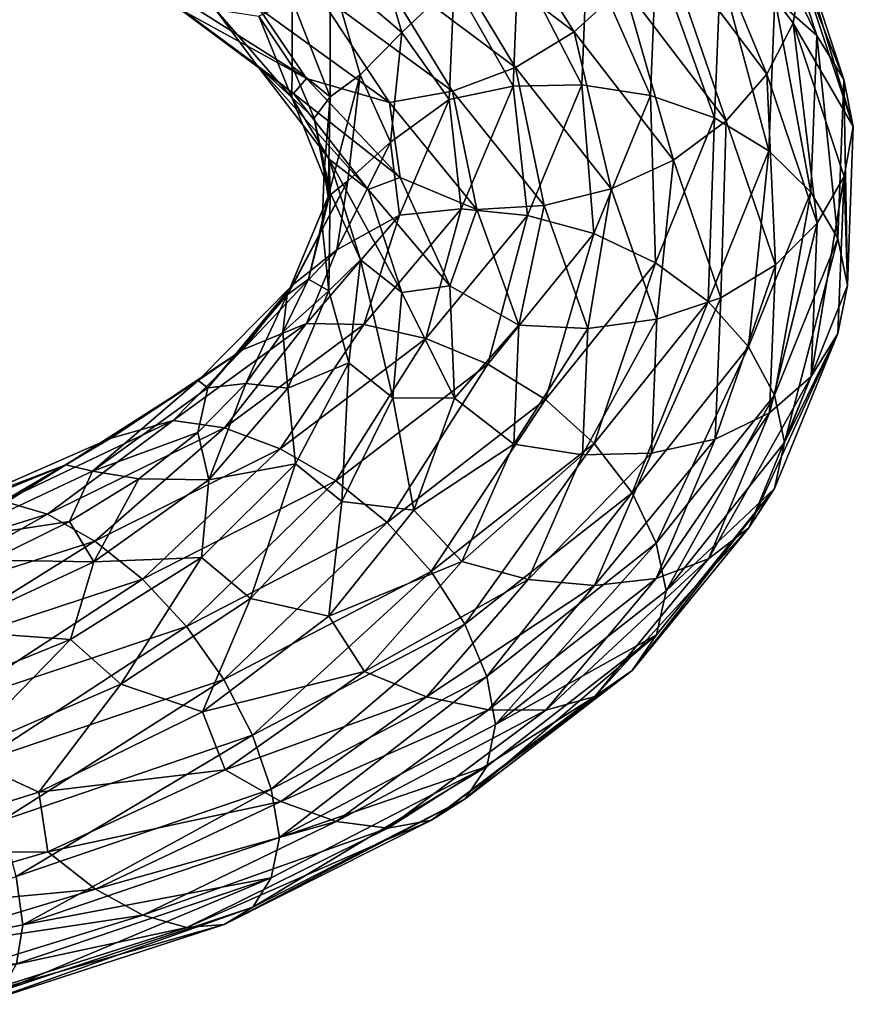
# Model space of a CAD drawing. Header units: metres. Extents: x -109 to 109, y -452 to 89.
# Tile 366 of 656: x 10 to 19, y -81 to -71. Entities that reach past the tile are written whole.
import ezdxf

# ---------------------------------------------------------------- set-up
doc = ezdxf.new("R2010")
doc.units = ezdxf.units.M
doc.layers.add('solid_K244270000C71_000_01', color=7, linetype='CONTINUOUS')

msp = doc.modelspace()

# ---------------------------------------------------------------- linework, layer by layer
at = {"layer": 'solid_K244270000C71_000_01'}
for points in [[(17.636312, -69.050468, 831.34198), (18.057783, -69.395294, 831.757446), (18.576279, -70.970413, 828.847351)], [(18.142704, -70.585358, 828.494995), (17.636312, -69.050468, 831.34198), (18.576279, -70.970413, 828.847351)], [(15.006293, -69.242393, 838.949402), (14.542228, -69.767601, 838.953003), (16.07119, -70.935112, 836.420715)], [(16.584045, -70.467438, 836.350403), (15.006293, -69.242393, 838.949402), (16.07119, -70.935112, 836.420715)], [(17.232378, -69.37326, 835.865479), (16.978966, -69.933403, 836.159668), (18.061277, -71.368835, 833.33136)], [(18.330841, -70.845718, 833.004822), (17.232378, -69.37326, 835.865479), (18.061277, -71.368835, 833.33136)], [(18.416874, -70.309616, 832.649414), (17.232378, -69.37326, 835.865479), (18.330841, -70.845718, 833.004822)], [(18.057783, -69.395294, 831.757446), (18.328976, -69.829567, 832.194397), (18.855257, -71.426498, 829.241516)], [(18.576279, -70.970413, 828.847351), (18.057783, -69.395294, 831.757446), (18.855257, -71.426498, 829.241516)], [(13.553553, -70.30809, 830.465759), (13.972099, -69.83136, 830.225891), (14.295838, -70.940056, 827.916565)], [(14.295838, -70.940056, 827.916565), (13.972099, -69.83136, 830.225891), (14.834547, -70.424698, 828.066772)], [(14.542228, -69.767601, 838.953003), (13.996257, -70.197838, 838.811951), (15.467816, -71.300766, 836.35968)], [(16.07119, -70.935112, 836.420715), (14.542228, -69.767601, 838.953003), (15.467816, -71.300766, 836.35968)], [(18.328976, -69.829567, 832.194397), (18.416874, -70.309616, 832.649414), (18.952053, -71.910538, 829.672241)], [(18.855257, -71.426498, 829.241516), (18.328976, -69.829567, 832.194397), (18.952053, -71.910538, 829.672241)], [(16.978966, -69.933403, 836.159668), (16.584045, -70.467438, 836.350403), (17.641184, -71.851349, 833.575684)], [(18.061277, -71.368835, 833.33136), (16.978966, -69.933403, 836.159668), (17.641184, -71.851349, 833.575684)], [(15.494811, -70.206619, 827.947144), (16.206924, -70.111824, 827.933228), (16.151573, -71.479179, 825.337036)], [(16.151573, -71.479179, 825.337036), (16.206924, -70.111824, 827.933228), (16.861511, -71.589211, 825.328369)], [(16.206924, -70.111824, 827.933228), (16.919296, -70.142555, 828.022522), (16.861511, -71.589211, 825.328369)], [(16.861511, -71.589211, 825.328369), (16.919296, -70.142555, 828.022522), (17.52029, -71.819138, 825.425842)], [(16.919296, -70.142555, 828.022522), (17.580332, -70.301285, 828.212219), (17.52029, -71.819138, 825.425842)], [(13.996257, -70.197838, 838.811951), (13.407413, -70.511284, 838.543945), (14.81706, -71.546913, 836.179077)], [(15.467816, -71.300766, 836.35968), (13.996257, -70.197838, 838.811951), (14.81706, -71.546913, 836.179077)], [(14.834547, -70.424698, 828.066772), (15.494811, -70.206619, 827.947144), (15.441891, -71.492607, 825.447754)], [(15.441891, -71.492607, 825.447754), (15.494811, -70.206619, 827.947144), (16.151573, -71.479179, 825.337036)], [(13.553553, -70.30809, 830.465759), (13.553618, -71.603004, 829.087341), (13.16289, -70.60714, 831.271851)], [(13.553553, -70.30809, 830.465759), (14.295838, -70.940056, 827.916565), (13.865124, -71.378273, 828.181519)], [(13.553553, -70.30809, 830.465759), (13.865124, -71.378273, 828.181519), (13.553618, -71.603004, 829.087341)], [(17.52029, -71.819138, 825.425842), (17.580332, -70.301285, 828.212219), (18.080742, -72.160858, 825.62854)], [(17.580332, -70.301285, 828.212219), (18.142704, -70.585358, 828.494995), (18.080742, -72.160858, 825.62854)], [(18.952053, -71.910538, 829.672241), (18.416874, -70.309616, 832.649414), (18.330841, -70.845718, 833.004822)], [(11.649004, -70.424835, 836.399841), (13.177483, -71.569832, 834.813538), (12.001861, -70.697769, 836.933899)], [(12.800306, -71.276787, 834.300476), (13.177483, -71.569832, 834.813538), (11.649004, -70.424835, 836.399841)], [(12.800306, -71.276787, 834.300476), (11.649004, -70.424835, 836.399841), (12.372144, -70.704811, 834.208496)], [(14.295838, -70.940056, 827.916565), (14.834547, -70.424698, 828.066772), (14.783882, -71.633286, 825.656189)], [(14.783882, -71.633286, 825.656189), (14.834547, -70.424698, 828.066772), (15.441891, -71.492607, 825.447754)], [(13.312089, -71.416527, 836.027771), (11.926289, -70.536026, 838.191406), (12.001861, -70.697769, 836.933899)], [(12.818356, -70.69075, 838.172913), (11.926289, -70.536026, 838.191406), (13.312089, -71.416527, 836.027771)], [(13.407413, -70.511284, 838.543945), (12.818356, -70.69075, 838.172913), (14.16607, -71.660965, 835.896301)], [(14.81706, -71.546913, 836.179077), (13.407413, -70.511284, 838.543945), (14.16607, -71.660965, 835.896301)], [(16.584045, -70.467438, 836.350403), (16.07119, -70.935112, 836.420715), (17.095634, -72.256271, 833.717773)], [(17.641184, -71.851349, 833.575684), (16.584045, -70.467438, 836.350403), (17.095634, -72.256271, 833.717773)], [(13.16289, -70.60714, 831.271851), (13.163459, -71.287361, 831.286621), (12.819708, -70.771973, 832.459656)], [(13.16289, -70.60714, 831.271851), (13.553618, -71.603004, 829.087341), (13.163459, -71.287361, 831.286621)], [(18.080742, -72.160858, 825.62854), (18.142704, -70.585358, 828.494995), (18.512835, -72.587044, 825.917236)], [(18.142704, -70.585358, 828.494995), (18.576279, -70.970413, 828.847351), (18.512835, -72.587044, 825.917236)], [(13.312089, -71.416527, 836.027771), (12.001861, -70.697769, 836.933899), (13.177483, -71.569832, 834.813538)], [(13.160436, -71.610466, 832.09314), (12.372144, -70.704811, 834.208496), (12.819708, -70.771973, 832.459656)], [(12.800306, -71.276787, 834.300476), (12.372144, -70.704811, 834.208496), (13.160436, -71.610466, 832.09314)], [(14.16607, -71.660965, 835.896301), (12.818356, -70.69075, 838.172913), (13.312089, -71.416527, 836.027771)], [(13.160436, -71.610466, 832.09314), (12.819708, -70.771973, 832.459656), (13.163459, -71.287361, 831.286621)], [(18.330841, -70.845718, 833.004822), (18.061277, -71.368835, 833.33136), (18.579872, -72.908318, 830.40155)], [(18.857176, -72.424065, 830.041565), (18.330841, -70.845718, 833.004822), (18.579872, -72.908318, 830.40155)], [(18.952053, -71.910538, 829.672241), (18.330841, -70.845718, 833.004822), (18.857176, -72.424065, 830.041565)], [(13.865124, -71.378273, 828.181519), (14.295838, -70.940056, 827.916565), (14.177863, -72.07267, 825.601379)], [(14.177863, -72.07267, 825.601379), (14.295838, -70.940056, 827.916565), (14.783882, -71.633286, 825.656189)], [(16.07119, -70.935112, 836.420715), (15.467816, -71.300766, 836.35968), (16.4538, -72.551414, 833.74292)], [(17.095634, -72.256271, 833.717773), (16.07119, -70.935112, 836.420715), (16.4538, -72.551414, 833.74292)], [(18.512835, -72.587044, 825.917236), (18.576279, -70.970413, 828.847351), (18.790859, -73.065483, 826.268127)], [(18.576279, -70.970413, 828.847351), (18.855257, -71.426498, 829.241516), (18.790859, -73.065483, 826.268127)], [(12.800306, -71.276787, 834.300476), (13.948516, -72.559021, 832.56488), (13.177483, -71.569832, 834.813538)], [(13.546325, -72.245209, 832.074341), (13.948516, -72.559021, 832.56488), (12.800306, -71.276787, 834.300476)], [(13.546325, -72.245209, 832.074341), (12.800306, -71.276787, 834.300476), (13.160436, -71.610466, 832.09314)], [(13.160436, -71.610466, 832.09314), (13.163459, -71.287361, 831.286621), (13.389018, -71.824898, 830.090576)], [(13.553618, -71.603004, 829.087341), (13.389018, -71.824898, 830.090576), (13.163459, -71.287361, 831.286621)], [(15.467816, -71.300766, 836.35968), (14.81706, -71.546913, 836.179077), (15.761563, -72.724022, 833.656494)], [(16.4538, -72.551414, 833.74292), (15.467816, -71.300766, 836.35968), (15.761563, -72.724022, 833.656494)], [(14.276974, -72.437576, 833.705566), (13.312089, -71.416527, 836.027771), (13.177483, -71.569832, 834.813538)], [(14.16607, -71.660965, 835.896301), (13.312089, -71.416527, 836.027771), (14.276974, -72.437576, 833.705566)], [(13.865124, -71.378273, 828.181519), (13.536137, -72.630829, 826.885071), (13.553618, -71.603004, 829.087341)], [(13.865124, -71.378273, 828.181519), (13.736693, -72.471237, 825.8927), (13.536137, -72.630829, 826.885071)], [(13.865124, -71.378273, 828.181519), (14.177863, -72.07267, 825.601379), (13.736693, -72.471237, 825.8927)], [(18.061277, -71.368835, 833.33136), (17.641184, -71.851349, 833.575684), (18.147717, -73.336655, 830.701538)], [(18.579872, -72.908318, 830.40155), (18.061277, -71.368835, 833.33136), (18.147717, -73.336655, 830.701538)], [(18.790859, -73.065483, 826.268127), (18.855257, -71.426498, 829.241516), (18.892447, -73.548134, 826.684875)], [(18.855257, -71.426498, 829.241516), (18.952053, -71.910538, 829.672241), (18.892447, -73.548134, 826.684875)], [(14.81706, -71.546913, 836.179077), (14.16607, -71.660965, 835.896301), (15.069076, -72.766556, 833.468933)], [(14.783882, -71.633286, 825.656189), (15.441891, -71.492607, 825.447754), (14.905831, -72.759224, 822.997375)], [(15.761563, -72.724022, 833.656494), (14.81706, -71.546913, 836.179077), (15.069076, -72.766556, 833.468933)], [(14.905831, -72.759224, 822.997375), (15.441891, -71.492607, 825.447754), (15.590876, -72.826218, 822.792114)], [(15.441891, -71.492607, 825.447754), (16.151573, -71.479179, 825.337036), (15.590876, -72.826218, 822.792114)], [(15.590876, -72.826218, 822.792114), (16.151573, -71.479179, 825.337036), (16.276169, -73.014626, 822.687805)], [(16.151573, -71.479179, 825.337036), (16.861511, -71.589211, 825.328369), (16.276169, -73.014626, 822.687805)], [(13.554017, -72.591545, 829.903931), (13.160436, -71.610466, 832.09314), (13.389018, -71.824898, 830.090576)], [(13.546325, -72.245209, 832.074341), (13.160436, -71.610466, 832.09314), (13.554017, -72.591545, 829.903931)], [(14.276974, -72.437576, 833.705566), (13.177483, -71.569832, 834.813538), (13.948516, -72.559021, 832.56488)], [(13.553618, -71.603004, 829.087341), (13.492767, -72.374931, 828.88623), (13.389018, -71.824898, 830.090576)], [(13.553618, -71.603004, 829.087341), (13.536137, -72.630829, 826.885071), (13.492767, -72.374931, 828.88623)], [(15.069076, -72.766556, 833.468933), (14.16607, -71.660965, 835.896301), (14.276974, -72.437576, 833.705566)], [(14.177863, -72.07267, 825.601379), (14.783882, -71.633286, 825.656189), (14.270665, -72.823441, 823.292542)], [(14.270665, -72.823441, 823.292542), (14.783882, -71.633286, 825.656189), (14.905831, -72.759224, 822.997375)], [(16.276169, -73.014626, 822.687805), (16.861511, -71.589211, 825.328369), (16.912079, -73.314934, 822.69519)], [(16.861511, -71.589211, 825.328369), (17.52029, -71.819138, 825.425842), (16.912079, -73.314934, 822.69519)], [(13.554017, -72.591545, 829.903931), (13.389018, -71.824898, 830.090576), (13.492767, -72.374931, 828.88623)], [(16.912079, -73.314934, 822.69519), (17.52029, -71.819138, 825.425842), (17.453075, -73.713676, 822.819702)], [(17.641184, -71.851349, 833.575684), (17.095634, -72.256271, 833.717773), (17.586504, -73.675522, 830.918335)], [(17.52029, -71.819138, 825.425842), (18.080742, -72.160858, 825.62854), (17.453075, -73.713676, 822.819702)], [(18.147717, -73.336655, 830.701538), (17.641184, -71.851349, 833.575684), (17.586504, -73.675522, 830.918335)], [(18.892447, -73.548134, 826.684875), (18.952053, -71.910538, 829.672241), (18.857176, -72.424065, 830.041565)], [(13.623713, -73.18045, 823.339539), (14.177863, -72.07267, 825.601379), (14.270665, -72.823441, 823.292542)], [(13.736693, -72.471237, 825.8927), (14.177863, -72.07267, 825.601379), (13.623713, -73.18045, 823.339539)], [(17.453075, -73.713676, 822.819702), (18.080742, -72.160858, 825.62854), (17.870167, -74.18058, 823.046204)], [(18.080742, -72.160858, 825.62854), (18.512835, -72.587044, 825.917236), (17.870167, -74.18058, 823.046204)], [(13.546325, -72.245209, 832.074341), (14.294394, -73.621002, 830.246582), (13.948516, -72.559021, 832.56488)], [(13.866586, -73.28479, 829.781189), (14.294394, -73.621002, 830.246582), (13.546325, -72.245209, 832.074341)], [(13.866586, -73.28479, 829.781189), (13.546325, -72.245209, 832.074341), (13.554017, -72.591545, 829.903931)], [(17.095634, -72.256271, 833.717773), (16.4538, -72.551414, 833.74292), (16.926239, -73.8964, 831.033081)], [(17.586504, -73.675522, 830.918335), (17.095634, -72.256271, 833.717773), (16.926239, -73.8964, 831.033081)], [(13.554017, -72.591545, 829.903931), (13.492767, -72.374931, 828.88623), (13.473177, -72.930092, 827.682922)], [(13.536137, -72.630829, 826.885071), (13.473177, -72.930092, 827.682922), (13.492767, -72.374931, 828.88623)], [(13.736693, -72.471237, 825.8927), (13.11092, -73.646317, 824.719788), (13.536137, -72.630829, 826.885071)], [(13.736693, -72.471237, 825.8927), (13.174394, -73.53791, 823.659119), (13.11092, -73.646317, 824.719788)], [(13.736693, -72.471237, 825.8927), (13.623713, -73.18045, 823.339539), (13.174394, -73.53791, 823.659119)], [(14.791293, -73.553032, 831.286804), (14.276974, -72.437576, 833.705566), (13.948516, -72.559021, 832.56488)], [(15.069076, -72.766556, 833.468933), (14.276974, -72.437576, 833.705566), (14.791293, -73.553032, 831.286804)], [(18.857176, -72.424065, 830.041565), (18.579872, -72.908318, 830.40155), (18.516417, -74.489059, 827.451233)], [(18.792772, -74.044334, 827.057556), (18.857176, -72.424065, 830.041565), (18.516417, -74.489059, 827.451233)], [(18.892447, -73.548134, 826.684875), (18.857176, -72.424065, 830.041565), (18.792772, -74.044334, 827.057556)], [(14.791293, -73.553032, 831.286804), (13.948516, -72.559021, 832.56488), (14.294394, -73.621002, 830.246582)], [(16.4538, -72.551414, 833.74292), (15.761563, -72.724022, 833.656494), (16.214127, -73.991516, 831.044678)], [(16.926239, -73.8964, 831.033081), (16.4538, -72.551414, 833.74292), (16.214127, -73.991516, 831.044678)], [(13.536137, -72.630829, 826.885071), (13.11092, -73.646317, 824.719788), (13.330407, -73.485214, 826.485168)], [(13.536137, -72.630829, 826.885071), (13.330407, -73.485214, 826.485168), (13.473177, -72.930092, 827.682922)], [(13.539977, -73.60479, 827.69635), (13.554017, -72.591545, 829.903931), (13.473177, -72.930092, 827.682922)], [(13.866586, -73.28479, 829.781189), (13.554017, -72.591545, 829.903931), (13.539977, -73.60479, 827.69635)], [(17.870167, -74.18058, 823.046204), (18.512835, -72.587044, 825.917236), (18.138542, -74.681183, 823.354858)], [(18.512835, -72.587044, 825.917236), (18.790859, -73.065483, 826.268127), (18.138542, -74.681183, 823.354858)], [(13.904021, -73.951569, 820.660828), (14.905831, -72.759224, 822.997375), (14.543025, -74.095451, 820.366333)], [(14.270665, -72.823441, 823.292542), (14.905831, -72.759224, 822.997375), (13.904021, -73.951569, 820.660828)], [(14.905831, -72.759224, 822.997375), (15.590876, -72.826218, 822.792114), (14.543025, -74.095451, 820.366333)], [(15.501755, -73.958641, 830.956177), (15.069076, -72.766556, 833.468933), (14.791293, -73.553032, 831.286804)], [(15.761563, -72.724022, 833.656494), (15.069076, -72.766556, 833.468933), (15.501755, -73.958641, 830.956177)], [(16.214127, -73.991516, 831.044678), (15.761563, -72.724022, 833.656494), (15.501755, -73.958641, 830.956177)], [(13.311544, -73.942665, 821.037903), (14.270665, -72.823441, 823.292542), (13.904021, -73.951569, 820.660828)], [(13.623713, -73.18045, 823.339539), (14.270665, -72.823441, 823.292542), (13.311544, -73.942665, 821.037903)], [(14.543025, -74.095451, 820.366333), (15.590876, -72.826218, 822.792114), (15.182261, -74.358826, 820.171753)], [(15.590876, -72.826218, 822.792114), (16.276169, -73.014626, 822.687805), (15.182261, -74.358826, 820.171753)], [(13.539977, -73.60479, 827.69635), (13.473177, -72.930092, 827.682922), (13.330407, -73.485214, 826.485168)], [(18.579872, -72.908318, 830.40155), (18.147717, -73.336655, 830.701538), (18.085735, -74.862236, 827.80719)], [(18.516417, -74.489059, 827.451233), (18.579872, -72.908318, 830.40155), (18.085735, -74.862236, 827.80719)], [(15.182261, -74.358826, 820.171753), (16.276169, -73.014626, 822.687805), (15.775432, -74.726448, 820.094055)], [(16.276169, -73.014626, 822.687805), (16.912079, -73.314934, 822.69519), (15.775432, -74.726448, 820.094055)], [(18.138542, -74.681183, 823.354858), (18.790859, -73.065483, 826.268127), (18.240681, -75.168251, 823.747925)], [(18.790859, -73.065483, 826.268127), (18.892447, -73.548134, 826.684875), (18.240681, -75.168251, 823.747925)], [(12.649698, -74.214127, 821.189575), (13.623713, -73.18045, 823.339539), (13.311544, -73.942665, 821.037903)], [(13.174394, -73.53791, 823.659119), (13.623713, -73.18045, 823.339539), (12.649698, -74.214127, 821.189575)], [(13.74833, -74.348076, 827.48175), (13.866586, -73.28479, 829.781189), (13.539977, -73.60479, 827.69635)], [(13.74833, -74.348076, 827.48175), (14.202118, -74.709236, 827.918701), (13.866586, -73.28479, 829.781189)], [(13.866586, -73.28479, 829.781189), (14.202118, -74.709236, 827.918701), (14.294394, -73.621002, 830.246582)], [(15.775432, -74.726448, 820.094055), (16.912079, -73.314934, 822.69519), (16.280067, -75.179756, 820.144653)], [(16.912079, -73.314934, 822.69519), (17.453075, -73.713676, 822.819702), (16.280067, -75.179756, 820.144653)], [(18.147717, -73.336655, 830.701538), (17.586504, -73.675522, 830.918335), (17.52644, -75.133804, 828.09906)], [(18.085735, -74.862236, 827.80719), (18.147717, -73.336655, 830.701538), (17.52644, -75.133804, 828.09906)], [(13.539977, -73.60479, 827.69635), (13.330407, -73.485214, 826.485168), (13.066733, -74.031715, 825.304565)], [(13.11092, -73.646317, 824.719788), (13.066733, -74.031715, 825.304565), (13.330407, -73.485214, 826.485168)], [(13.174394, -73.53791, 823.659119), (12.649698, -74.214127, 821.189575), (12.194924, -74.528755, 821.539795)], [(13.174394, -73.53791, 823.659119), (12.194924, -74.528755, 821.539795), (12.292001, -74.604607, 822.645569)], [(13.174394, -73.53791, 823.659119), (12.292001, -74.604607, 822.645569), (13.11092, -73.646317, 824.719788)], [(14.839094, -74.712616, 828.837219), (14.791293, -73.553032, 831.286804), (14.294394, -73.621002, 830.246582)], [(15.501755, -73.958641, 830.956177), (14.791293, -73.553032, 831.286804), (14.839094, -74.712616, 828.837219)], [(18.240681, -75.168251, 823.747925), (18.892447, -73.548134, 826.684875), (18.792772, -74.044334, 827.057556)], [(13.11092, -73.646317, 824.719788), (12.292001, -74.604607, 822.645569), (12.685731, -74.56086, 824.153137)], [(13.11092, -73.646317, 824.719788), (12.685731, -74.56086, 824.153137), (13.066733, -74.031715, 825.304565)], [(13.118612, -74.606316, 825.52533), (13.539977, -73.60479, 827.69635), (13.066733, -74.031715, 825.304565)], [(13.74833, -74.348076, 827.48175), (13.539977, -73.60479, 827.69635), (13.118612, -74.606316, 825.52533)], [(14.839094, -74.712616, 828.837219), (14.294394, -73.621002, 830.246582), (14.202118, -74.709236, 827.918701)], [(17.586504, -73.675522, 830.918335), (16.926239, -73.8964, 831.033081), (16.868431, -75.278969, 828.304138)], [(17.52644, -75.133804, 828.09906), (17.586504, -73.675522, 830.918335), (16.868431, -75.278969, 828.304138)], [(16.280067, -75.179756, 820.144653), (17.453075, -73.713676, 822.819702), (16.669127, -75.685623, 820.3125)], [(17.453075, -73.713676, 822.819702), (17.870167, -74.18058, 823.046204), (16.669127, -75.685623, 820.3125)], [(16.926239, -73.8964, 831.033081), (16.214127, -73.991516, 831.044678), (16.158749, -75.295052, 828.41449)], [(16.868431, -75.278969, 828.304138), (16.926239, -73.8964, 831.033081), (16.158749, -75.295052, 828.41449)], [(11.934902, -74.940781, 818.950195), (13.311544, -73.942665, 821.037903), (12.466107, -75.017143, 818.498657)], [(12.649698, -74.214127, 821.189575), (13.311544, -73.942665, 821.037903), (11.934902, -74.940781, 818.950195)], [(13.311544, -73.942665, 821.037903), (13.904021, -73.951569, 820.660828), (12.466107, -75.017143, 818.498657)], [(12.466107, -75.017143, 818.498657), (13.904021, -73.951569, 820.660828), (13.039027, -75.231972, 818.122925)], [(13.904021, -73.951569, 820.660828), (14.543025, -74.095451, 820.366333), (13.039027, -75.231972, 818.122925)], [(15.448811, -75.185242, 828.425781), (15.501755, -73.958641, 830.956177), (14.839094, -74.712616, 828.837219)], [(16.214127, -73.991516, 831.044678), (15.501755, -73.958641, 830.956177), (15.448811, -75.185242, 828.425781)], [(16.158749, -75.295052, 828.41449), (16.214127, -73.991516, 831.044678), (15.448811, -75.185242, 828.425781)], [(13.118612, -74.606316, 825.52533), (13.066733, -74.031715, 825.304565), (12.685731, -74.56086, 824.153137)], [(13.039027, -75.231972, 818.122925), (14.543025, -74.095451, 820.366333), (13.612154, -75.564499, 817.84613)], [(14.543025, -74.095451, 820.366333), (15.182261, -74.358826, 820.171753), (13.612154, -75.564499, 817.84613)], [(18.792772, -74.044334, 827.057556), (18.516417, -74.489059, 827.451233), (17.873625, -76.047432, 824.560242)], [(18.140388, -75.641708, 824.133789), (18.792772, -74.044334, 827.057556), (17.873625, -76.047432, 824.560242)], [(18.240681, -75.168251, 823.747925), (18.792772, -74.044334, 827.057556), (18.140388, -75.641708, 824.133789)], [(16.669127, -75.685623, 820.3125), (17.870167, -74.18058, 823.046204), (16.919464, -76.207458, 820.581177)], [(17.870167, -74.18058, 823.046204), (18.138542, -74.681183, 823.354858), (16.919464, -76.207458, 820.581177)], [(11.285431, -75.127335, 819.204834), (12.649698, -74.214127, 821.189575), (11.934902, -74.940781, 818.950195)], [(12.194924, -74.528755, 821.539795), (12.649698, -74.214127, 821.189575), (11.285431, -75.127335, 819.204834)], [(13.197186, -75.386971, 825.236389), (13.74833, -74.348076, 827.48175), (13.118612, -74.606316, 825.52533)], [(13.197186, -75.386971, 825.236389), (13.675944, -75.776566, 825.640808), (13.74833, -74.348076, 827.48175)], [(13.612154, -75.564499, 817.84613), (15.182261, -74.358826, 820.171753), (14.143982, -75.994232, 817.691101)], [(13.74833, -74.348076, 827.48175), (13.675944, -75.776566, 825.640808), (14.202118, -74.709236, 827.918701)], [(15.182261, -74.358826, 820.171753), (15.775432, -74.726448, 820.094055), (14.143982, -75.994232, 817.691101)], [(18.516417, -74.489059, 827.451233), (18.085735, -74.862236, 827.80719), (17.457895, -76.366142, 824.970886)], [(17.873625, -76.047432, 824.560242), (18.516417, -74.489059, 827.451233), (17.457895, -76.366142, 824.970886)], [(12.194924, -74.528755, 821.539795), (11.285431, -75.127335, 819.204834), (10.829338, -75.397377, 819.58844)], [(12.194924, -74.528755, 821.539795), (10.829338, -75.397377, 819.58844), (11.101861, -75.462334, 820.71344)], [(12.194924, -74.528755, 821.539795), (11.101861, -75.462334, 820.71344), (12.292001, -74.604607, 822.645569)], [(12.292001, -74.604607, 822.645569), (11.101861, -75.462334, 820.71344), (12.190017, -75.066132, 823.037842)], [(12.303893, -75.551727, 823.445129), (12.685731, -74.56086, 824.153137), (12.190017, -75.066132, 823.037842)], [(12.292001, -74.604607, 822.645569), (12.190017, -75.066132, 823.037842), (12.685731, -74.56086, 824.153137)], [(12.303893, -75.551727, 823.445129), (13.118612, -74.606316, 825.52533), (12.685731, -74.56086, 824.153137)], [(13.197186, -75.386971, 825.236389), (13.118612, -74.606316, 825.52533), (12.303893, -75.551727, 823.445129)], [(14.417458, -75.865242, 826.421997), (14.202118, -74.709236, 827.918701), (13.675944, -75.776566, 825.640808)], [(14.417458, -75.865242, 826.421997), (14.839094, -74.712616, 828.837219), (14.202118, -74.709236, 827.918701)], [(15.448811, -75.185242, 828.425781), (14.839094, -74.712616, 828.837219), (14.417458, -75.865242, 826.421997)], [(16.919464, -76.207458, 820.581177), (18.138542, -74.681183, 823.354858), (17.019981, -76.696548, 820.956238)], [(18.138542, -74.681183, 823.354858), (18.240681, -75.168251, 823.747925), (17.019981, -76.696548, 820.956238)], [(14.143982, -75.994232, 817.691101), (15.775432, -74.726448, 820.094055), (14.596429, -76.497864, 817.6745)], [(15.775432, -74.726448, 820.094055), (16.280067, -75.179756, 820.144653), (14.596429, -76.497864, 817.6745)], [(18.085735, -74.862236, 827.80719), (17.52644, -75.133804, 828.09906), (16.918015, -76.571236, 825.336121)], [(17.457895, -76.366142, 824.970886), (18.085735, -74.862236, 827.80719), (16.918015, -76.571236, 825.336121)], [(10.186115, -75.771576, 817.08136), (11.934902, -74.940781, 818.950195), (10.639484, -75.907631, 816.564819)], [(11.285431, -75.127335, 819.204834), (11.934902, -74.940781, 818.950195), (10.186115, -75.771576, 817.08136)], [(11.934902, -74.940781, 818.950195), (12.466107, -75.017143, 818.498657), (10.639484, -75.907631, 816.564819)], [(10.639484, -75.907631, 816.564819), (12.466107, -75.017143, 818.498657), (11.128456, -76.185196, 816.118347)], [(12.466107, -75.017143, 818.498657), (13.039027, -75.231972, 818.122925), (11.128456, -76.185196, 816.118347)], [(11.101861, -75.462334, 820.71344), (11.582492, -75.542023, 821.963623), (12.190017, -75.066132, 823.037842)], [(12.303893, -75.551727, 823.445129), (12.190017, -75.066132, 823.037842), (11.582492, -75.542023, 821.963623)], [(9.574305, -75.876854, 817.43396), (11.285431, -75.127335, 819.204834), (10.186115, -75.771576, 817.08136)], [(10.829338, -75.397377, 819.58844), (11.285431, -75.127335, 819.204834), (9.574305, -75.876854, 817.43396)], [(14.912511, -76.393646, 825.944885), (15.448811, -75.185242, 828.425781), (14.417458, -75.865242, 826.421997)], [(14.596429, -76.497864, 817.6745), (16.280067, -75.179756, 820.144653), (14.945253, -77.03968, 817.788879)], [(16.158749, -75.295052, 828.41449), (15.448811, -75.185242, 828.425781), (14.912511, -76.393646, 825.944885)], [(16.280067, -75.179756, 820.144653), (16.669127, -75.685623, 820.3125), (14.945253, -77.03968, 817.788879)], [(17.52644, -75.133804, 828.09906), (16.868431, -75.278969, 828.304138), (16.282848, -76.641571, 825.629272)], [(16.918015, -76.571236, 825.336121), (17.52644, -75.133804, 828.09906), (16.282848, -76.641571, 825.629272)], [(17.019981, -76.696548, 820.956238), (18.240681, -75.168251, 823.747925), (18.140388, -75.641708, 824.133789)], [(11.128456, -76.185196, 816.118347), (13.039027, -75.231972, 818.122925), (11.617604, -76.57888, 815.77002)], [(13.039027, -75.231972, 818.122925), (13.612154, -75.564499, 817.84613), (11.617604, -76.57888, 815.77002)], [(15.597803, -76.579529, 825.83606), (16.158749, -75.295052, 828.41449), (14.912511, -76.393646, 825.944885)], [(16.868431, -75.278969, 828.304138), (16.158749, -75.295052, 828.41449), (15.597803, -76.579529, 825.83606)], [(16.282848, -76.641571, 825.629272), (16.868431, -75.278969, 828.304138), (15.597803, -76.579529, 825.83606)], [(10.829338, -75.397377, 819.58844), (9.574305, -75.876854, 817.43396), (9.121701, -76.100357, 817.853943)], [(10.829338, -75.397377, 819.58844), (9.121701, -76.100357, 817.853943), (9.578912, -76.179848, 818.968628)], [(10.829338, -75.397377, 819.58844), (9.578912, -76.179848, 818.968628), (11.101861, -75.462334, 820.71344)], [(12.229649, -76.35289, 823.10437), (12.731741, -76.775269, 823.471497), (13.197186, -75.386971, 825.236389)], [(12.229649, -76.35289, 823.10437), (13.197186, -75.386971, 825.236389), (12.303893, -75.551727, 823.445129)], [(13.197186, -75.386971, 825.236389), (12.731741, -76.775269, 823.471497), (13.675944, -75.776566, 825.640808)], [(11.101861, -75.462334, 820.71344), (9.578912, -76.179848, 818.968628), (10.867454, -75.982918, 820.935974)], [(11.101861, -75.462334, 820.71344), (10.867454, -75.982918, 820.935974), (11.582492, -75.542023, 821.963623)], [(11.118084, -76.398003, 821.507019), (11.582492, -75.542023, 821.963623), (10.867454, -75.982918, 820.935974)], [(11.118084, -76.398003, 821.507019), (12.303893, -75.551727, 823.445129), (11.582492, -75.542023, 821.963623)], [(12.229649, -76.35289, 823.10437), (12.303893, -75.551727, 823.445129), (11.118084, -76.398003, 821.507019)], [(11.617604, -76.57888, 815.77002), (13.612154, -75.564499, 817.84613), (12.071505, -77.063499, 815.547607)], [(13.612154, -75.564499, 817.84613), (14.143982, -75.994232, 817.691101), (12.071505, -77.063499, 815.547607)], [(14.945253, -77.03968, 817.788879), (16.669127, -75.685623, 820.3125), (15.169702, -77.581108, 818.021301)], [(16.669127, -75.685623, 820.3125), (16.919464, -76.207458, 820.581177), (15.169702, -77.581108, 818.021301)], [(18.140388, -75.641708, 824.133789), (17.873625, -76.047432, 824.560242), (16.672352, -77.518997, 821.807678)], [(16.921186, -77.150543, 821.350281), (18.140388, -75.641708, 824.133789), (16.672352, -77.518997, 821.807678)], [(17.019981, -76.696548, 820.956238), (18.140388, -75.641708, 824.133789), (16.921186, -77.150543, 821.350281)], [(10.186115, -75.771576, 817.08136), (10.639484, -75.907631, 816.564819), (8.478649, -76.578156, 814.90802)], [(13.542046, -76.959152, 824.105408), (13.675944, -75.776566, 825.640808), (12.731741, -76.775269, 823.471497)], [(13.542046, -76.959152, 824.105408), (14.417458, -75.865242, 826.421997), (13.675944, -75.776566, 825.640808)], [(8.478649, -76.578156, 814.90802), (10.639484, -75.907631, 816.564819), (8.868313, -76.908188, 814.403503)], [(10.639484, -75.907631, 816.564819), (11.128456, -76.185196, 816.118347), (8.868313, -76.908188, 814.403503)], [(14.912511, -76.393646, 825.944885), (14.417458, -75.865242, 826.421997), (13.542046, -76.959152, 824.105408)], [(9.578912, -76.179848, 818.968628), (10.053802, -76.380424, 819.966431), (10.867454, -75.982918, 820.935974)], [(11.118084, -76.398003, 821.507019), (10.867454, -75.982918, 820.935974), (10.053802, -76.380424, 819.966431)], [(12.071505, -77.063499, 815.547607), (14.143982, -75.994232, 817.691101), (12.457656, -77.61161, 815.472595)], [(14.143982, -75.994232, 817.691101), (14.596429, -76.497864, 817.6745), (12.457656, -77.61161, 815.472595)], [(17.873625, -76.047432, 824.560242), (17.457895, -76.366142, 824.970886), (16.284563, -77.785637, 822.269958)], [(16.672352, -77.518997, 821.807678), (17.873625, -76.047432, 824.560242), (16.284563, -77.785637, 822.269958)], [(8.868313, -76.908188, 814.403503), (11.128456, -76.185196, 816.118347), (9.258117, -77.352959, 813.996521)], [(11.128456, -76.185196, 816.118347), (11.617604, -76.57888, 815.77002), (9.258117, -77.352959, 813.996521)], [(15.169702, -77.581108, 818.021301), (16.919464, -76.207458, 820.581177), (15.2609, -78.075745, 818.373413)], [(16.919464, -76.207458, 820.581177), (17.019981, -76.696548, 820.956238), (15.2609, -78.075745, 818.373413)], [(9.599447, -77.10585, 819.756348), (11.118084, -76.398003, 821.507019), (10.053802, -76.380424, 819.966431)], [(10.876073, -77.200211, 821.139954), (11.118084, -76.398003, 821.507019), (9.599447, -77.10585, 819.756348)], [(10.876073, -77.200211, 821.139954), (11.397443, -77.660118, 821.465027), (12.229649, -76.35289, 823.10437)], [(10.876073, -77.200211, 821.139954), (12.229649, -76.35289, 823.10437), (11.118084, -76.398003, 821.507019)], [(12.229649, -76.35289, 823.10437), (11.397443, -77.660118, 821.465027), (12.731741, -76.775269, 823.471497)], [(13.910253, -77.530479, 823.57959), (14.912511, -76.393646, 825.944885), (13.542046, -76.959152, 824.105408)], [(15.597803, -76.579529, 825.83606), (14.912511, -76.393646, 825.944885), (13.910253, -77.530479, 823.57959)], [(17.457895, -76.366142, 824.970886), (16.918015, -76.571236, 825.336121), (15.780968, -77.927155, 822.704468)], [(16.284563, -77.785637, 822.269958), (17.457895, -76.366142, 824.970886), (15.780968, -77.927155, 822.704468)], [(12.457656, -77.61161, 815.472595), (14.596429, -76.497864, 817.6745), (12.755368, -78.185173, 815.540588)], [(14.596429, -76.497864, 817.6745), (14.945253, -77.03968, 817.788879), (12.755368, -78.185173, 815.540588)], [(9.258117, -77.352959, 813.996521), (11.617604, -76.57888, 815.77002), (9.619832, -77.88343, 813.718994)], [(11.617604, -76.57888, 815.77002), (12.071505, -77.063499, 815.547607), (9.619832, -77.88343, 813.718994)], [(14.549487, -77.789139, 823.378723), (15.597803, -76.579529, 825.83606), (13.910253, -77.530479, 823.57959)], [(16.282848, -76.641571, 825.629272), (15.597803, -76.579529, 825.83606), (14.549487, -77.789139, 823.378723)], [(15.188491, -77.925919, 823.080872), (16.282848, -76.641571, 825.629272), (14.549487, -77.789139, 823.378723)], [(16.918015, -76.571236, 825.336121), (16.282848, -76.641571, 825.629272), (15.188491, -77.925919, 823.080872)], [(15.780968, -77.927155, 822.704468), (16.918015, -76.571236, 825.336121), (15.188491, -77.925919, 823.080872)], [(15.2609, -78.075745, 818.373413), (17.019981, -76.696548, 820.956238), (16.921186, -77.150543, 821.350281)], [(12.23753, -77.943802, 821.948853), (12.731741, -76.775269, 823.471497), (11.397443, -77.660118, 821.465027)], [(12.23753, -77.943802, 821.948853), (13.542046, -76.959152, 824.105408), (12.731741, -76.775269, 823.471497)], [(13.910253, -77.530479, 823.57959), (13.542046, -76.959152, 824.105408), (12.23753, -77.943802, 821.948853)], [(12.755368, -78.185173, 815.540588), (14.945253, -77.03968, 817.788879), (12.946929, -78.743889, 815.741516)], [(14.945253, -77.03968, 817.788879), (15.169702, -77.581108, 818.021301), (12.946929, -78.743889, 815.741516)], [(9.180202, -77.886269, 819.392395), (10.876073, -77.200211, 821.139954), (9.599447, -77.10585, 819.756348)], [(9.619832, -77.88343, 813.718994), (12.071505, -77.063499, 815.547607), (9.927558, -78.468636, 813.596069)], [(12.071505, -77.063499, 815.547607), (12.457656, -77.61161, 815.472595), (9.927558, -78.468636, 813.596069)], [(16.921186, -77.150543, 821.350281), (16.672352, -77.518997, 821.807678), (14.948146, -78.842155, 819.267151)], [(15.171247, -78.508087, 818.781494), (16.921186, -77.150543, 821.350281), (14.948146, -78.842155, 819.267151)], [(15.2609, -78.075745, 818.373413), (16.921186, -77.150543, 821.350281), (15.171247, -78.508087, 818.781494)], [(9.180202, -77.886269, 819.392395), (9.715664, -78.389145, 819.670288), (10.876073, -77.200211, 821.139954)], [(10.876073, -77.200211, 821.139954), (9.715664, -78.389145, 819.670288), (11.397443, -77.660118, 821.465027)], [(12.471694, -78.544701, 821.391724), (13.910253, -77.530479, 823.57959), (12.23753, -77.943802, 821.948853)], [(14.549487, -77.789139, 823.378723), (13.910253, -77.530479, 823.57959), (12.471694, -78.544701, 821.391724)], [(16.672352, -77.518997, 821.807678), (16.284563, -77.785637, 822.269958), (14.600461, -79.060738, 819.776489)], [(14.948146, -78.842155, 819.267151), (16.672352, -77.518997, 821.807678), (14.600461, -79.060738, 819.776489)], [(10.548182, -78.773132, 820.006592), (11.397443, -77.660118, 821.465027), (9.715664, -78.389145, 819.670288)], [(9.927558, -78.468636, 813.596069), (12.457656, -77.61161, 815.472595), (10.164806, -79.068657, 813.62616)], [(12.457656, -77.61161, 815.472595), (12.755368, -78.185173, 815.540588), (10.164806, -79.068657, 813.62616)], [(10.548182, -78.773132, 820.006592), (12.23753, -77.943802, 821.948853), (11.397443, -77.660118, 821.465027)], [(12.946929, -78.743889, 815.741516), (15.169702, -77.581108, 818.021301), (13.031051, -79.240311, 816.079773)], [(15.169702, -77.581108, 818.021301), (15.2609, -78.075745, 818.373413), (13.031051, -79.240311, 816.079773)], [(13.044821, -78.870529, 821.106995), (14.549487, -77.789139, 823.378723), (12.471694, -78.544701, 821.391724)], [(15.188491, -77.925919, 823.080872), (14.549487, -77.789139, 823.378723), (13.044821, -78.870529, 821.106995)], [(16.284563, -77.785637, 822.269958), (15.780968, -77.927155, 822.704468), (14.148946, -79.143578, 820.274048)], [(14.600461, -79.060738, 819.776489), (16.284563, -77.785637, 822.269958), (14.148946, -79.143578, 820.274048)], [(12.471694, -78.544701, 821.391724), (12.23753, -77.943802, 821.948853), (10.548182, -78.773132, 820.006592)], [(13.617741, -79.076294, 820.726257), (15.188491, -77.925919, 823.080872), (13.044821, -78.870529, 821.106995)], [(15.780968, -77.927155, 822.704468), (15.188491, -77.925919, 823.080872), (13.617741, -79.076294, 820.726257)], [(14.148946, -79.143578, 820.274048), (15.780968, -77.927155, 822.704468), (13.617741, -79.076294, 820.726257)], [(13.031051, -79.240311, 816.079773), (15.2609, -78.075745, 818.373413), (15.171247, -78.508087, 818.781494)], [(10.164806, -79.068657, 813.62616), (12.755368, -78.185173, 815.540588), (10.317461, -79.641708, 813.801453)], [(12.755368, -78.185173, 815.540588), (12.946929, -78.743889, 815.741516), (10.317461, -79.641708, 813.801453)], [(8.524603, -79.403313, 818.328674), (10.548182, -78.773132, 820.006592), (9.715664, -78.389145, 819.670288)], [(10.644253, -79.389267, 819.436462), (12.471694, -78.544701, 821.391724), (10.548182, -78.773132, 820.006592)], [(13.044821, -78.870529, 821.106995), (12.471694, -78.544701, 821.391724), (10.644253, -79.389267, 819.436462)], [(15.171247, -78.508087, 818.781494), (14.948146, -78.842155, 819.267151), (12.757836, -79.960121, 817.004517)], [(12.948247, -79.656525, 816.494141), (15.171247, -78.508087, 818.781494), (12.757836, -79.960121, 817.004517)], [(13.031051, -79.240311, 816.079773), (15.171247, -78.508087, 818.781494), (12.948247, -79.656525, 816.494141)], [(10.644253, -79.389267, 819.436462), (10.548182, -78.773132, 820.006592), (8.524603, -79.403313, 818.328674)], [(10.317461, -79.641708, 813.801453), (12.946929, -78.743889, 815.741516), (10.386114, -80.142052, 814.123596)], [(12.946929, -78.743889, 815.741516), (13.031051, -79.240311, 816.079773), (10.386114, -80.142052, 814.123596)], [(11.133401, -79.774513, 819.078735), (13.044821, -78.870529, 821.106995), (10.644253, -79.389267, 819.436462)], [(13.617741, -79.076294, 820.726257), (13.044821, -78.870529, 821.106995), (11.133401, -79.774513, 819.078735)], [(14.948146, -78.842155, 819.267151), (14.600461, -79.060738, 819.776489), (12.461097, -80.136154, 817.554871)], [(12.757836, -79.960121, 817.004517), (14.948146, -78.842155, 819.267151), (12.461097, -80.136154, 817.554871)], [(11.622373, -80.041306, 818.625793), (13.617741, -79.076294, 820.726257), (11.133401, -79.774513, 819.078735)], [(14.148946, -79.143578, 820.274048), (13.617741, -79.076294, 820.726257), (11.622373, -80.041306, 818.625793)], [(14.600461, -79.060738, 819.776489), (14.148946, -79.143578, 820.274048), (12.075742, -80.167053, 818.107483)], [(12.461097, -80.136154, 817.554871), (14.600461, -79.060738, 819.776489), (12.075742, -80.167053, 818.107483)], [(12.075742, -80.167053, 818.107483), (14.148946, -79.143578, 820.274048), (11.622373, -80.041306, 818.625793)], [(10.386114, -80.142052, 814.123596), (13.031051, -79.240311, 816.079773), (12.948247, -79.656525, 816.494141)], [(8.482449, -80.020462, 817.763489), (10.644253, -79.389267, 819.436462), (8.524603, -79.403313, 818.328674)], [(11.133401, -79.774513, 819.078735), (10.644253, -79.389267, 819.436462), (8.482449, -80.020462, 817.763489)], [(10.317461, -79.641708, 813.801453), (10.386114, -80.142052, 814.123596), (7.419992, -80.734825, 812.557007)], [(12.948247, -79.656525, 816.494141), (12.757836, -79.960121, 817.004517), (10.166773, -80.820168, 815.079102)], [(10.318512, -80.542145, 814.548279), (12.948247, -79.656525, 816.494141), (10.166773, -80.820168, 815.079102)], [(10.386114, -80.142052, 814.123596), (12.948247, -79.656525, 816.494141), (10.318512, -80.542145, 814.548279)], [(8.872253, -80.455383, 817.345947), (11.133401, -79.774513, 819.078735), (8.482449, -80.020462, 817.763489)], [(11.622373, -80.041306, 818.625793), (11.133401, -79.774513, 819.078735), (8.872253, -80.455383, 817.345947)], [(12.757836, -79.960121, 817.004517), (12.461097, -80.136154, 817.554871), (9.9303, -80.960526, 815.663269)], [(10.166773, -80.820168, 815.079102), (12.757836, -79.960121, 817.004517), (9.9303, -80.960526, 815.663269)], [(9.261916, -80.773239, 816.833679), (11.622373, -80.041306, 818.625793), (8.872253, -80.455383, 817.345947)], [(12.075742, -80.167053, 818.107483), (11.622373, -80.041306, 818.625793), (9.261916, -80.773239, 816.833679)], [(7.419992, -80.734825, 812.557007), (10.386114, -80.142052, 814.123596), (10.318512, -80.542145, 814.548279)], [(9.623208, -80.947922, 816.261108), (12.075742, -80.167053, 818.107483), (9.261916, -80.773239, 816.833679)], [(12.461097, -80.136154, 817.554871), (12.075742, -80.167053, 818.107483), (9.623208, -80.947922, 816.261108)], [(9.9303, -80.960526, 815.663269), (12.461097, -80.136154, 817.554871), (9.623208, -80.947922, 816.261108)]]:
    msp.add_3dface(points, dxfattribs=at)

doc.saveas('drawing.dxf')
